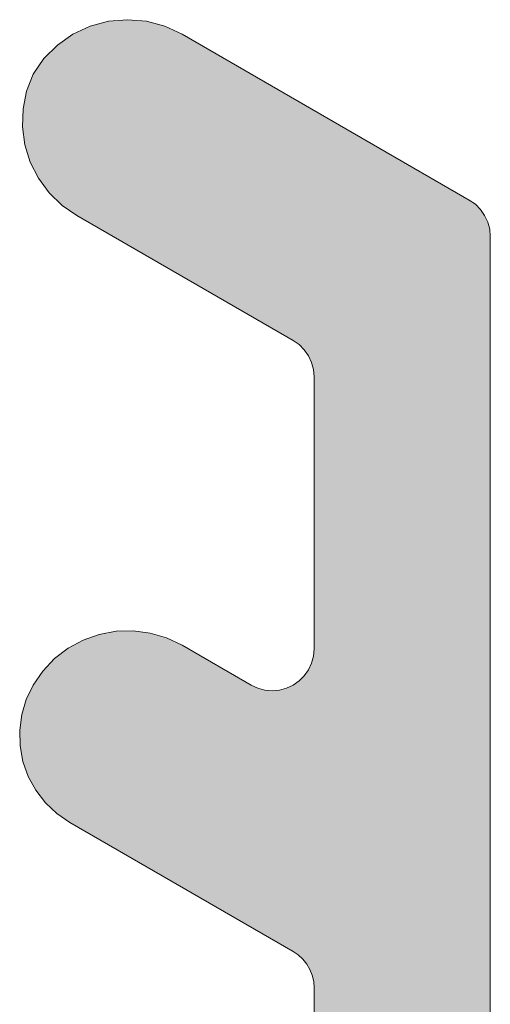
# Model space of a CAD drawing. Header units: metres. Extents: x -3.6 to 84.5, y -11 to 16.8.
# Tile 586 of 656: x 61.55898 to 61.56459, y -0.1594 to -0.14766. Entities that reach past the tile are written whole.
import ezdxf

# ---------------------------------------------------------------- set-up
doc = ezdxf.new("R2010")
doc.units = ezdxf.units.M
doc.header["$MEASUREMENT"] = 0
doc.layers.add('301 - Elemente.Linie', color=7, linetype='Continuous')
doc.layers.add('302 - Elemente.Schraffur', color=7, linetype='Continuous')

msp = doc.modelspace()

# ---------------------------------------------------------------- hatches: boundary and pattern name
at = {"layer": '302 - Elemente.Schraffur', "linetype": 'Continuous', "lineweight": 5}
msp.add_hatch(color=7, dxfattribs=at).paths.add_polyline_path([(61.564589, -0.150241), (61.564582, -0.150154), (61.564559, -0.15007), (61.564522, -0.149991), (61.564472, -0.149919), (61.564411, -0.149858), (61.564339, -0.149808), (61.560915, -0.147831), (61.56071, -0.147735), (61.560491, -0.147676), (61.560265, -0.147657), (61.560039, -0.147676), (61.55982, -0.147735), (61.559615, -0.147831), (61.559429, -0.147961), (61.559269, -0.148121), (61.559139, -0.148307), (61.559063, -0.148508), (61.55902, -0.148719), (61.559013, -0.148935), (61.559042, -0.149148), (61.559106, -0.149354), (61.559203, -0.149547), (61.55933, -0.149721), (61.559485, -0.149871), (61.559662, -0.149994), (61.562239, -0.151482), (61.562311, -0.151532), (61.562372, -0.151594), (61.562422, -0.151665), (61.562459, -0.151744), (61.562482, -0.151828), (61.562489, -0.151915), (61.562489, -0.15516), (61.562482, -0.155247), (61.562459, -0.155331), (61.562422, -0.15541), (61.562372, -0.155482), (61.562311, -0.155543), (61.562239, -0.155593), (61.56216, -0.15563), (61.562076, -0.155653), (61.561989, -0.15566), (61.561902, -0.155653), (61.561818, -0.15563), (61.561739, -0.155593), (61.560915, -0.155118), (61.560731, -0.15503), (61.560535, -0.154972), (61.560333, -0.154945), (61.560129, -0.154951), (61.559929, -0.154988), (61.559736, -0.155056), (61.559557, -0.155153), (61.559395, -0.155277), (61.559255, -0.155425), (61.559139, -0.155593), (61.559058, -0.155763), (61.559005, -0.155944), (61.55898, -0.156131), (61.558985, -0.156319), (61.559019, -0.156504), (61.559082, -0.156682), (61.559172, -0.156847), (61.559287, -0.156996), (61.559423, -0.157126), (61.559578, -0.157233), (61.562239, -0.158769), (61.562301, -0.158811), (61.562356, -0.158862), (61.562402, -0.15892), (61.56244, -0.158985), (61.562467, -0.159054), (61.562484, -0.159127), (61.562489, -0.159202), (61.562489, -0.162447), (61.562483, -0.162527), (61.562464, -0.162605), (61.562432, -0.16268), (61.562389, -0.162748), (61.562336, -0.162808), (61.562273, -0.162859), (61.562204, -0.162899), (61.562128, -0.162927), (61.56205, -0.162944), (61.561969, -0.162947), (61.561889, -0.162937), (61.561812, -0.162915), (61.561739, -0.16288), (61.560915, -0.162404), (61.560731, -0.162317), (61.560535, -0.162259), (61.560333, -0.162232), (61.560129, -0.162237), (61.559929, -0.162274), (61.559736, -0.162343), (61.559557, -0.16244), (61.559395, -0.162564), (61.559255, -0.162712), (61.559139, -0.16288), (61.559058, -0.16305), (61.559005, -0.163231), (61.55898, -0.163417), (61.558985, -0.163606), (61.559019, -0.163791), (61.559082, -0.163968), (61.559172, -0.164134), (61.559287, -0.164283), (61.559423, -0.164413), (61.559578, -0.164519), (61.562373, -0.166133), (61.562432, -0.166162), (61.562494, -0.166183), (61.562558, -0.166196), (61.562623, -0.1662), (61.564089, -0.1662), (61.564167, -0.166194), (61.564244, -0.166175), (61.564316, -0.166145), (61.564383, -0.166104), (61.564443, -0.166053), (61.564494, -0.165994), (61.564535, -0.165927), (61.564565, -0.165854), (61.564583, -0.165778), (61.564589, -0.1657)])

# ---------------------------------------------------------------- linework, layer by layer
at = {"layer": '301 - Elemente.Linie', "color": 7, "linetype": 'Continuous', "lineweight": 5}
msp.add_lwpolyline([(61.564589, -0.1657), (61.564589, -0.150241), (61.564582, -0.150154), (61.564559, -0.15007), (61.564522, -0.149991), (61.564472, -0.149919), (61.564411, -0.149858), (61.564339, -0.149808), (61.560915, -0.147831), (61.56071, -0.147735), (61.560491, -0.147676), (61.560265, -0.147657), (61.560039, -0.147676), (61.55982, -0.147735), (61.559615, -0.147831), (61.559429, -0.147961), (61.559269, -0.148121), (61.559139, -0.148307), (61.559063, -0.148508), (61.55902, -0.148719), (61.559013, -0.148935), (61.559042, -0.149148), (61.559106, -0.149354), (61.559203, -0.149547), (61.55933, -0.149721), (61.559485, -0.149871), (61.559662, -0.149994), (61.562239, -0.151482), (61.562311, -0.151532), (61.562372, -0.151594), (61.562422, -0.151665), (61.562459, -0.151744), (61.562482, -0.151828), (61.562489, -0.151915), (61.562489, -0.15516), (61.562482, -0.155247), (61.562459, -0.155331), (61.562422, -0.15541), (61.562372, -0.155482), (61.562311, -0.155543), (61.562239, -0.155593), (61.56216, -0.15563), (61.562076, -0.155653), (61.561989, -0.15566), (61.561902, -0.155653), (61.561818, -0.15563), (61.561739, -0.155593), (61.560915, -0.155118), (61.560731, -0.15503), (61.560535, -0.154972), (61.560333, -0.154945), (61.560129, -0.154951), (61.559929, -0.154988), (61.559736, -0.155056), (61.559557, -0.155153), (61.559395, -0.155277), (61.559255, -0.155425), (61.559139, -0.155593), (61.559058, -0.155763), (61.559005, -0.155944), (61.55898, -0.156131), (61.558985, -0.156319), (61.559019, -0.156504), (61.559082, -0.156682), (61.559172, -0.156847), (61.559287, -0.156996), (61.559423, -0.157126), (61.559578, -0.157233), (61.562239, -0.158769), (61.562301, -0.158811), (61.562356, -0.158862), (61.562402, -0.15892), (61.56244, -0.158985), (61.562467, -0.159054), (61.562484, -0.159127), (61.562489, -0.159202), (61.562489, -0.162447)], dxfattribs=at)

doc.saveas('drawing.dxf')
